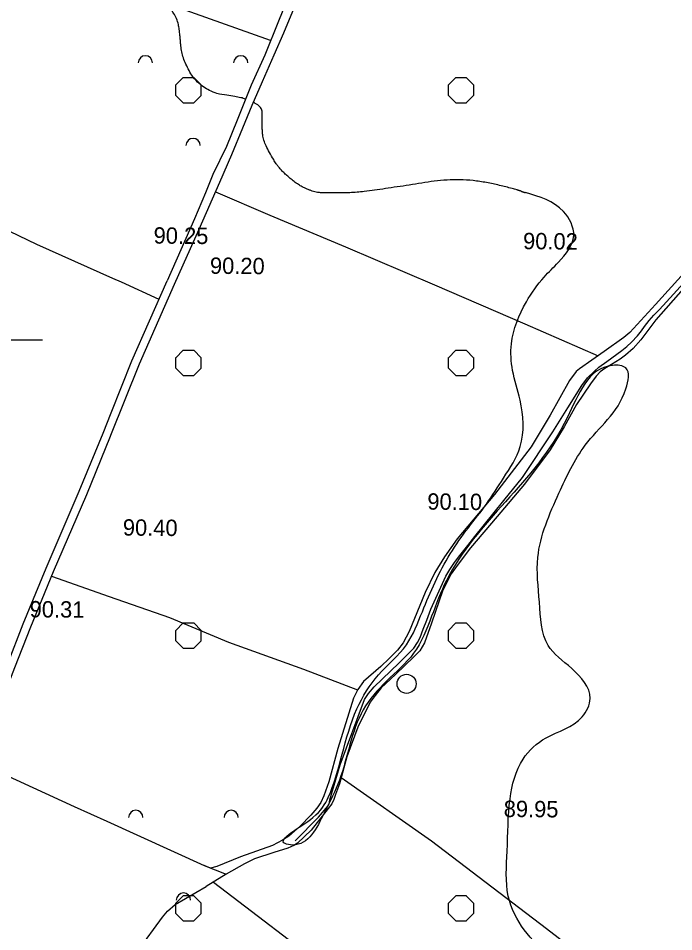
# Model space of a CAD drawing. Extents: x 417995 to 421451, y 4454518 to 4458015.
# Drawn here: x 419147.2 to 419387.7, y 4455282.9 to 4455617.9 of the extents above; entities that cross this region are included whole.
import ezdxf

# ---------------------------------------------------------------- set-up
doc = ezdxf.new("R2010")
doc.units = 0
for name, color, linetype in [('Egri_1m', 7, 'Continuous'), ('Hid_Suyol_Toprakustu', 7, 'Continuous'), ('P_Grid', 7, 'Continuous'), ('PAFTALAMA', 7, 'Continuous'), ('S_Kuyu', 7, 'Continuous'), ('S_Meyvalik', 7, 'Continuous'), ('Sinir_itirazli_Mulkiyet', 7, 'Continuous'), ('Sinir_Tel_bir_taraf', 7, 'Continuous'), ('TR_TARIMALANI', 7, 'Continuous'), ('Y_Kot_Noktasi', 7, 'Continuous'), ('Y_Yol_Kotu', 7, 'Continuous'), ('Yol_Toprak_Duz', 7, 'Continuous'), ('Yol_Toprak_Kesik', 7, 'Continuous')]:
    doc.layers.add(name, color=color, linetype=linetype)

msp = doc.modelspace()

# ---------------------------------------------------------------- linework, layer by layer
at = {"layer": 'Egri_1m'}
for points in [[(419230.59, 4455588.25), (419228.85, 4455588.77), (419226.6, 4455589.19), (419223.72, 4455589.67), (419220.1, 4455590.29), (419217.36, 4455591.45), (419215.16, 4455592.75), (419213.01, 4455594.48), (419210.83, 4455597.01), (419209.58, 4455599.31), (419208.45, 4455601.64), (419207.57, 4455603.92), (419207.07, 4455606.1), (419206.81, 4455608.27), (419206.68, 4455609.83), (419206.51, 4455611.6), (419206.24, 4455613.84), (419205.95, 4455615.6), (419205.22, 4455617.75), (419204.2, 4455619.72), (419203.21, 4455621.44), (419202.07, 4455623.33), (419201.08, 4455625.19), (419200.12, 4455627.31), (419199.23, 4455629.62), (419198.82, 4455631.4), (419198.58, 4455633.32), (419198.53, 4455635.21), (419198.65, 4455637.31), (419199.08, 4455640.53), (419199.75, 4455643.06), (419200.65, 4455645.39), (419202.04, 4455647.67), (419204.42, 4455650.03), (419206.87, 4455651.64), (419209.38, 4455652.86), (419211.93, 4455653.7), (419214.46, 4455654.23), (419218.57, 4455654.6), (419221.99, 4455654.47), (419224.86, 4455654.2), (419227.75, 4455654.38), (419230.41, 4455655.37), (419232.56, 4455656.64), (419234.36, 4455658.08), (419236.17, 4455659.76), (419238.03, 4455661.65), (419239.74, 4455663.63), (419241.31, 4455665.63), (419242.8, 4455667.56)], [(419330.19, 4455554.92), (419329.28, 4455555.19), (419328.36, 4455555.45), (419323.77, 4455556.62), (419318.94, 4455557.63), (419314.08, 4455558.35), (419309.2, 4455558.64), (419304.5, 4455558.58), (419299.82, 4455558.17), (419295.22, 4455557.45), (419290.64, 4455556.7), (419286.23, 4455556.05), (419281.87, 4455555.42), (419277.93, 4455554.85), (419274.12, 4455554.32), (419268.82, 4455553.93), (419262.91, 4455553.86), (419260.16, 4455553.88), (419258.99, 4455553.9), (419258.1, 4455553.92), (419257.39, 4455553.98), (419256.51, 4455554.13), (419255.54, 4455554.38), (419254.54, 4455554.71), (419253.5, 4455555.11), (419252.44, 4455555.56), (419251.35, 4455556.08), (419250.01, 4455556.88), (419248.41, 4455558.02), (419246.98, 4455559.16), (419245.75, 4455560.22), (419244.58, 4455561.32), (419243.52, 4455562.44), (419242.59, 4455563.55), (419241.85, 4455564.56), (419240.9, 4455566.04), (419239.38, 4455568.66), (419238.12, 4455571.17), (419237.34, 4455573.14), (419236.89, 4455575.11), (419236.74, 4455576.81), (419236.69, 4455578.64), (419236.7, 4455581.15), (419236.69, 4455583.44), (419236.55, 4455584.16), (419236.26, 4455584.84), (419235.84, 4455585.45), (419235.28, 4455585.95), (419234.37, 4455586.55), (419233.43, 4455587.08)], [(419353.83, 4455266.28), (419332.84, 4455283.57), (419326.98, 4455295.96), (419326.55, 4455312.51), (419327.62, 4455331.66), (419332.38, 4455346.23), (419340.82, 4455353.98), (419354.07, 4455361.66), (419357.01, 4455368.49), (419350.23, 4455379.42), (419341.57, 4455387.92), (419338.37, 4455403.73), (419337.81, 4455420.19), (419345.56, 4455443.75), (419355.19, 4455461.28), (419363.41, 4455470.73), (419370.13, 4455482.03), (419370.09, 4455489.65), (419365.23, 4455490.61), (419348.65, 4455471.57), (419325.93, 4455440.59), (419304.27, 4455411.72), (419298.85, 4455398.58), (419292.25, 4455385.03), (419282.35, 4455374.84), (419273.76, 4455364.28), (419265.03, 4455338.5), (419259.4, 4455326.4), (419247.77, 4455314.71), (419245.1, 4455315.21), (419255.32, 4455324.8), (419260.94, 4455332.18), (419271.44, 4455364.67), (419279.35, 4455377.07), (419289.62, 4455388.17), (419295.45, 4455400.28), (419305.68, 4455421.48), (419312.32, 4455431.04), (419318.94, 4455439.73), (419325.23, 4455449.27), (419331.34, 4455460.81), (419331.3, 4455477.89), (419328.54, 4455488.78), (419328.11, 4455498.54), (419333.59, 4455513.89), (419340.15, 4455523), (419345.36, 4455528.43), (419350.98, 4455538.21), (419347.24, 4455546.99), (419333.28, 4455553.95)], [(419331.74, 4455554.45), (419331.7, 4455554.46), (419331.67, 4455554.47), (419331.64, 4455554.48), (419331.61, 4455554.49), (419331.58, 4455554.5), (419331.55, 4455554.51), (419331.51, 4455554.52), (419331.48, 4455554.53), (419331.45, 4455554.53), (419331.42, 4455554.54), (419331.39, 4455554.55), (419331.36, 4455554.56), (419331.32, 4455554.57), (419331.29, 4455554.58), (419331.26, 4455554.59), (419331.23, 4455554.6), (419331.2, 4455554.61), (419331.17, 4455554.62), (419331.13, 4455554.63), (419331.1, 4455554.64), (419331.07, 4455554.65), (419331.04, 4455554.66), (419331.01, 4455554.67), (419330.98, 4455554.68), (419330.94, 4455554.69), (419330.91, 4455554.7), (419330.88, 4455554.71), (419330.85, 4455554.72), (419330.82, 4455554.73), (419330.79, 4455554.74), (419330.76, 4455554.75), (419330.72, 4455554.76), (419330.69, 4455554.77), (419330.66, 4455554.78), (419330.63, 4455554.79), (419330.6, 4455554.8), (419330.57, 4455554.81), (419330.53, 4455554.82), (419330.5, 4455554.83), (419330.47, 4455554.84), (419330.44, 4455554.85), (419330.41, 4455554.86), (419330.38, 4455554.87), (419330.34, 4455554.88), (419330.31, 4455554.88), (419330.28, 4455554.89), (419330.25, 4455554.9), (419330.22, 4455554.91), (419330.19, 4455554.92)], [(419331.74, 4455554.45), (419331.77, 4455554.44), (419331.8, 4455554.43), (419331.83, 4455554.42), (419331.86, 4455554.41), (419331.89, 4455554.4), (419331.92, 4455554.39), (419331.96, 4455554.38), (419331.99, 4455554.37), (419332.02, 4455554.36), (419332.05, 4455554.35), (419332.08, 4455554.34), (419332.11, 4455554.33), (419332.14, 4455554.32), (419332.18, 4455554.31), (419332.21, 4455554.3), (419332.24, 4455554.29), (419332.27, 4455554.28), (419332.3, 4455554.26), (419332.33, 4455554.25), (419332.37, 4455554.24), (419332.4, 4455554.23), (419332.43, 4455554.22), (419332.46, 4455554.21), (419332.49, 4455554.2), (419332.52, 4455554.19), (419332.55, 4455554.18), (419332.59, 4455554.17), (419332.62, 4455554.16), (419332.65, 4455554.15), (419332.68, 4455554.14), (419332.71, 4455554.13), (419332.74, 4455554.12), (419332.77, 4455554.11), (419332.81, 4455554.1), (419332.84, 4455554.09), (419332.87, 4455554.08), (419332.9, 4455554.07), (419332.93, 4455554.06), (419332.96, 4455554.05), (419332.99, 4455554.04), (419333.03, 4455554.03), (419333.06, 4455554.02), (419333.09, 4455554.01), (419333.12, 4455554), (419333.15, 4455553.99), (419333.18, 4455553.98), (419333.22, 4455553.97), (419333.25, 4455553.96), (419333.28, 4455553.95)]]:
    msp.add_spline(points, degree=3, dxfattribs=at)
at = {"layer": 'Hid_Suyol_Toprakustu'}
msp.add_lwpolyline([(419248.77, 4455316.27), (419257.3, 4455324.96), (419260.86, 4455329.06), (419261.31, 4455329.87), (419261.55, 4455331.23), (419265.25, 4455344.11), (419274.23, 4455368.04), (419275.67, 4455370.24), (419277.78, 4455372.74), (419286.83, 4455381.43), (419291.14, 4455385.69), (419292.27, 4455386.95), (419293.66, 4455389), (419294.58, 4455390.86), (419295.77, 4455393.83), (419297.06, 4455397.14), (419298.61, 4455401.22), (419304, 4455413.25), (419305.52, 4455415.77), (419307.29, 4455418.37), (419309.25, 4455420.93), (419312.15, 4455424.54), (419314.72, 4455427.87), (419325.37, 4455441.06), (419332.21, 4455449.44), (419343.28, 4455466.23), (419348.81, 4455475.09), (419353.9, 4455483.24), (419356.01, 4455485.98), (419358.61, 4455488.53), (419360.17, 4455489.93), (419363.08, 4455492.06), (419368.56, 4455496.11), (419370.45, 4455497.51), (419372.17, 4455499.15), (419374.31, 4455501.42), (419375.81, 4455503.31), (419376.97, 4455504.82), (419378.66, 4455507.03), (419380.31, 4455508.98), (419382.39, 4455511.05), (419393.92, 4455523.69)], dxfattribs=at)
at = {"layer": 'P_Grid'}
msp.add_line((419143.56, 4455500), (419156.06, 4455500), dxfattribs=at)
at = {"layer": 'PAFTALAMA'}
msp.add_line((419143.56, 4455500), (419156.06, 4455500), dxfattribs=at)
at = {"layer": 'S_Kuyu'}
msp.add_circle((419289.66, 4455373.82), 3.5, dxfattribs=at)
at = {"layer": 'S_Meyvalik'}
for centre in [(419193.84, 4455601.53), (419228.84, 4455601.53), (419211.34, 4455571.22), (419190.31, 4455324.81), (419225.31, 4455324.81), (419207.81, 4455294.5)]:
    msp.add_arc(centre, 2.62, 360, 180, dxfattribs=at)
at = {"layer": 'Sinir_itirazli_Mulkiyet'}
for points in [[(419239.76, 4455609.7), (419204.96, 4455622.04), (419188, 4455628.04), (419213.84, 4455687.73), (419223.45, 4455710.57)], [(419219.54, 4455554.2), (419239.55, 4455545.63), (419267.29, 4455534.11), (419299.95, 4455520.19), (419333.03, 4455505.84), (419359.97, 4455494.16)], [(419143.99, 4455539.82), (419153.87, 4455535.04), (419181.79, 4455522.59)], [(419181.79, 4455522.59), (419181.79, 4455522.59)], [(419181.79, 4455522.59), (419184.94, 4455521.18)], [(419391.46, 4455524.53), (419381.01, 4455512.94), (419371.57, 4455502.68), (419369.41, 4455500.83), (419362.09, 4455495.65), (419353.1, 4455489.3), (419351.87, 4455488.3), (419349.47, 4455485.09), (419342.33, 4455472.4), (419335.37, 4455460.69), (419321.94, 4455443.2), (419308.22, 4455426.96), (419303.52, 4455420.37), (419300.05, 4455414.63), (419296.47, 4455407.36), (419290.64, 4455393), (419288.39, 4455388.81), (419286.33, 4455386.13), (419283.32, 4455383.07), (419280.16, 4455380.21), (419273.85, 4455374.63), (419271.77, 4455371.78), (419270.18, 4455368.6), (419264.39, 4455350.15), (419261.09, 4455337.83), (419259.26, 4455332.77), (419258.18, 4455330.33), (419256.72, 4455328.27), (419254.51, 4455325.63), (419250.6, 4455321.66), (419246.45, 4455318.01), (419244.1, 4455316.43), (419240.51, 4455314.54), (419228.78, 4455310.32), (419219.99, 4455306.77), (419217.69, 4455306.24), (419215.46, 4455307.14), (419223.46, 4455304.05)], [(419184.94, 4455521.18), (419198.81, 4455514.85)], [(419159.43, 4455413.29), (419180.54, 4455405.87)], [(419180.54, 4455405.87), (419180.54, 4455405.87)], [(419180.54, 4455405.87), (419202.64, 4455398.11), (419224.37, 4455389.04)], [(419224.37, 4455389.04), (419251.8, 4455379.18), (419271.71, 4455371.67)], [(419141.86, 4455340.71), (419167.72, 4455328.84), (419179.65, 4455323.42)], [(419265.65, 4455339.49), (419298.8, 4455316.24), (419341.01, 4455284.08), (419383.24, 4455251.43)], [(419179.65, 4455323.42), (419179.65, 4455323.41)], [(419179.65, 4455323.41), (419215.46, 4455307.14)], [(419218.85, 4455301.14), (419262.67, 4455267.63), (419296.85, 4455242.35), (419327.5, 4455219.03), (419349.07, 4455202.4)]]:
    msp.add_lwpolyline(points, dxfattribs=at)
at = {"layer": 'Sinir_Tel_bir_taraf'}
for points in [[(419391.12, 4455518.68), (419381.12, 4455507.25), (419375.53, 4455499.91), (419372.77, 4455496.81), (419369.98, 4455494.35), (419367.98, 4455492.91), (419364.82, 4455490.96), (419362.42, 4455489.44), (419360.71, 4455488.2), (419359.24, 4455486.65), (419357.17, 4455483.88), (419352.01, 4455476.26), (419347.44, 4455468.01), (419342.33, 4455459.6), (419332.88, 4455447.04), (419322.84, 4455435.12), (419313.15, 4455423.71), (419308.2, 4455417.26), (419306, 4455414.19), (419302.96, 4455408.18), (419298.81, 4455396.06), (419296.29, 4455388.87), (419294.5, 4455385.95), (419292.21, 4455383.62), (419285.73, 4455377.37), (419281.92, 4455373.84), (419280.34, 4455372.34), (419278.18, 4455369.51), (419276.31, 4455367.04), (419271.76, 4455357.92), (419267.71, 4455347.02), (419265, 4455337.13), (419263.61, 4455333.23), (419263.02, 4455331.34), (419262.28, 4455329.79), (419260.95, 4455328.05), (419254.6, 4455320.14), (419249.65, 4455315.36), (419248.34, 4455314.57), (419246.14, 4455313.55), (419240.96, 4455311.95), (419233.83, 4455309.63), (419230.23, 4455307.86), (419223.46, 4455304.05), (419216.17, 4455299.45)], [(419178.91, 4455254.41), (419191.17, 4455276.06), (419200.15, 4455288.31), (419202.01, 4455290.51), (419204.71, 4455292.9), (419216.17, 4455299.45)]]:
    msp.add_lwpolyline(points, dxfattribs=at)
at = {"layer": 'TR_TARIMALANI'}
for p, q in [((419205.01, 4455593.42), (419207.71, 4455596.13)), ((419205.04, 4455589.6), (419205.04, 4455593.43)), ((419207.75, 4455596.14), (419211.58, 4455596.14)), ((419214.26, 4455593.42), (419211.55, 4455596.13)), ((419214.29, 4455589.6), (419214.29, 4455593.43)), ((419305.01, 4455593.42), (419307.71, 4455596.13)), ((419305.04, 4455589.6), (419305.04, 4455593.43)), ((419307.75, 4455596.14), (419311.58, 4455596.14)), ((419314.26, 4455593.42), (419311.55, 4455596.13)), ((419314.29, 4455589.6), (419314.29, 4455593.43)), ((419207.72, 4455586.88), (419205.01, 4455589.59)), ((419211.55, 4455586.88), (419214.25, 4455589.59)), ((419307.72, 4455586.88), (419305.01, 4455589.59)), ((419311.55, 4455586.88), (419314.25, 4455589.59)), ((419207.75, 4455586.89), (419211.58, 4455586.89)), ((419307.75, 4455586.89), (419311.58, 4455586.89)), ((419205.01, 4455493.42), (419207.71, 4455496.13)), ((419207.75, 4455496.14), (419211.58, 4455496.14)), ((419214.26, 4455493.42), (419211.55, 4455496.13)), ((419305.01, 4455493.42), (419307.71, 4455496.13)), ((419307.75, 4455496.14), (419311.58, 4455496.14)), ((419314.26, 4455493.42), (419311.55, 4455496.13)), ((419205.04, 4455489.6), (419205.04, 4455493.43)), ((419214.29, 4455489.6), (419214.29, 4455493.43)), ((419305.04, 4455489.6), (419305.04, 4455493.43)), ((419314.29, 4455489.6), (419314.29, 4455493.43)), ((419207.72, 4455486.88), (419205.01, 4455489.59)), ((419211.55, 4455486.88), (419214.25, 4455489.59)), ((419307.72, 4455486.88), (419305.01, 4455489.59)), ((419311.55, 4455486.88), (419314.25, 4455489.59)), ((419207.75, 4455486.89), (419211.58, 4455486.89)), ((419307.75, 4455486.89), (419311.58, 4455486.89)), ((419205.01, 4455393.42), (419207.71, 4455396.13)), ((419207.75, 4455396.14), (419211.58, 4455396.14)), ((419214.26, 4455393.42), (419211.55, 4455396.13)), ((419305.01, 4455393.42), (419307.71, 4455396.13)), ((419307.75, 4455396.14), (419311.58, 4455396.14)), ((419314.26, 4455393.42), (419311.55, 4455396.13)), ((419205.04, 4455389.6), (419205.04, 4455393.43)), ((419214.29, 4455389.6), (419214.29, 4455393.43)), ((419305.04, 4455389.6), (419305.04, 4455393.43)), ((419314.29, 4455389.6), (419314.29, 4455393.43)), ((419207.72, 4455386.88), (419205.01, 4455389.59)), ((419211.55, 4455386.88), (419214.25, 4455389.59)), ((419307.72, 4455386.88), (419305.01, 4455389.59)), ((419311.55, 4455386.88), (419314.25, 4455389.59)), ((419207.75, 4455386.89), (419211.58, 4455386.89)), ((419307.75, 4455386.89), (419311.58, 4455386.89)), ((419205.01, 4455293.42), (419207.71, 4455296.13)), ((419207.75, 4455296.14), (419211.58, 4455296.14)), ((419214.26, 4455293.42), (419211.55, 4455296.13)), ((419305.01, 4455293.42), (419307.71, 4455296.13)), ((419307.75, 4455296.14), (419311.58, 4455296.14)), ((419314.26, 4455293.42), (419311.55, 4455296.13)), ((419205.04, 4455289.6), (419205.04, 4455293.43)), ((419214.29, 4455289.6), (419214.29, 4455293.43)), ((419305.04, 4455289.6), (419305.04, 4455293.43)), ((419314.29, 4455289.6), (419314.29, 4455293.43)), ((419207.72, 4455286.88), (419205.01, 4455289.59)), ((419211.55, 4455286.88), (419214.25, 4455289.59)), ((419307.72, 4455286.88), (419305.01, 4455289.59)), ((419311.55, 4455286.88), (419314.25, 4455289.59)), ((419207.75, 4455286.89), (419211.58, 4455286.89)), ((419307.75, 4455286.89), (419311.58, 4455286.89))]:
    msp.add_line(p, q, dxfattribs=at)
at = {"layer": 'Yol_Toprak_Duz'}
for points in [[(419204.51, 4455520.42), (419213.56, 4455540.55), (419221.1, 4455557.78), (419225.6, 4455567.95), (419229.54, 4455577.76), (419232.95, 4455585.98), (419236.79, 4455594.66), (419241.12, 4455604.46), (419244.63, 4455612.57), (419249.14, 4455623.39)], [(419181.17, 4455464.97), (419191.67, 4455491.11), (419204.51, 4455520.42)], [(419142.17, 4455369.88), (419146, 4455379.77), (419151.77, 4455394.71), (419160.15, 4455415.03), (419172.33, 4455443.26), (419181.06, 4455464.68), (419181.17, 4455464.96)], [(419181.17, 4455464.96), (419181.17, 4455464.97)]]:
    msp.add_lwpolyline(points, dxfattribs=at)
at = {"layer": 'Yol_Toprak_Kesik'}
for points in [[(419329.7, 4455821.71), (419320.86, 4455800.3), (419312.41, 4455780.1), (419303.49, 4455759.87), (419285.22, 4455718.78), (419275, 4455693.29), (419266.89, 4455673.52), (419258.25, 4455654.54), (419250.98, 4455637.39), (419242.62, 4455616.86), (419237.65, 4455604.42), (419232.69, 4455593.4), (419227.45, 4455580.53), (419223.55, 4455570.92), (419218.55, 4455560.61), (419215.9, 4455553.83), (419211.86, 4455544.35), (419201.77, 4455521.61)], [(419181.26, 4455473.21), (419188.91, 4455492.27), (419201.77, 4455521.61)], [(419142.26, 4455378.39), (419143.21, 4455380.85), (419149, 4455395.82), (419157.4, 4455416.2), (419169.57, 4455444.41), (419178.29, 4455465.8), (419181.26, 4455473.2)], [(419181.26, 4455473.2), (419181.26, 4455473.21)]]:
    msp.add_lwpolyline(points, dxfattribs=at)

# ---------------------------------------------------------------- texts
at = {"layer": 'Y_Kot_Noktasi'}
for s, rotation, p in [('90.02', 359.4709, (419332.37, 4455533.22)), ('90.20', 359.4709, (419217.51, 4455524.19)), ('90.10', 359.4709, (419297.26, 4455437.71)), ('90.40', 359.4709, (419185.56, 4455428.19)), ('90.31', 359.6252, (419151.37, 4455398.2)), ('89.95', 359.4709, (419325.27, 4455325))]:
    msp.add_text(s, height=6, rotation=rotation, dxfattribs=at).set_placement(p)
at = {"layer": 'Y_Yol_Kotu'}
msp.add_text('90.25', height=6, rotation=359.4709, dxfattribs=at).set_placement((419196.84, 4455535.26))

doc.saveas('drawing.dxf')
